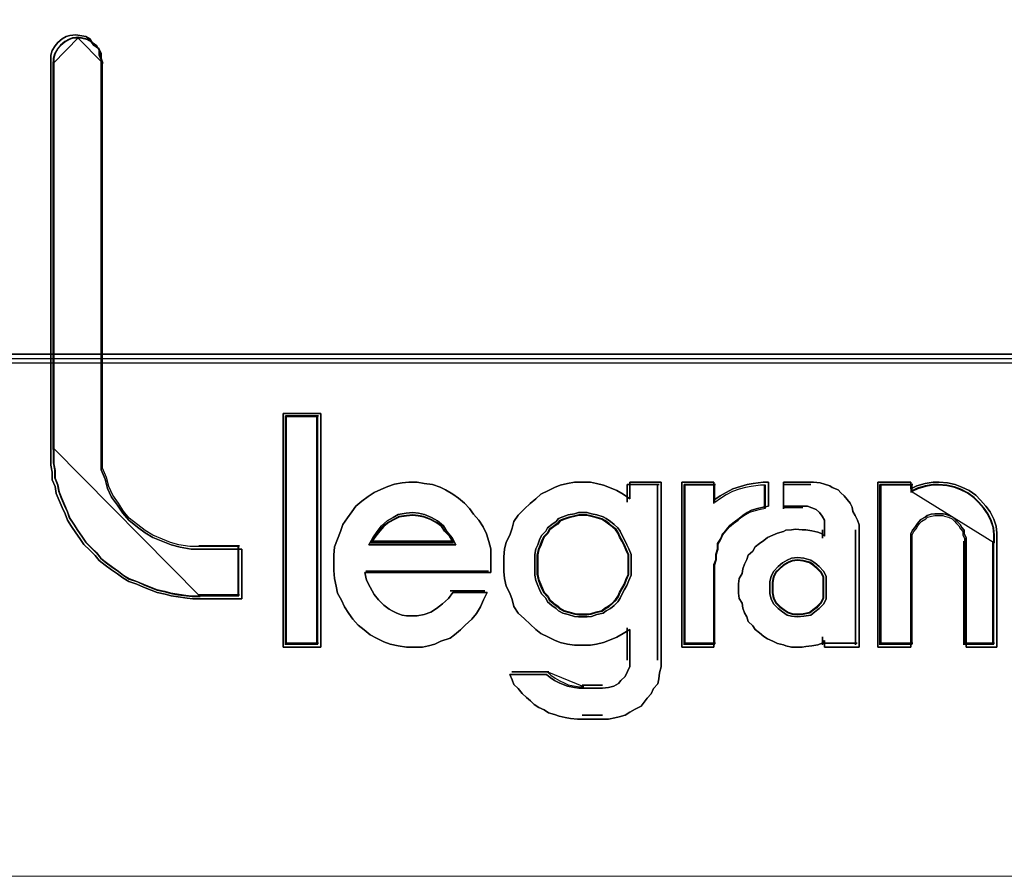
# Model space of a CAD drawing. Header units: millimetres. Extents: x -1290 to 1795, y -4192 to -1311.
# Tile 387 of 656: x 1438.1 to 1440.12, y -3659.39 to -3657.64. Entities that reach past the tile are written whole.
import ezdxf

# ---------------------------------------------------------------- set-up
doc = ezdxf.new("R2010")
doc.units = ezdxf.units.MM
doc.layers.add('30', color=7, linetype='Continuous')
doc.layers.add('45', color=7, linetype='Continuous')
doc.layers.add('Aparatura', color=7, linetype='Continuous', lineweight=13)

# ---------------------------------------------------------------- blocks, each defined once
blk = doc.blocks.new('*F192')
at = {"layer": '45', "color": 7}
for points in [[(388.983401, -139.004293), (389.031638, -139.039733), (389.055757, -139.086986), (389.055757, -139.134239), (389.073845, -139.181493), (389.073845, -143.174393), (389.073845, -143.274806), (389.073845, -143.375219), (389.116053, -143.469726), (389.140171, -143.564232), (389.182378, -143.652832), (389.242675, -143.735525), (389.296941, -143.818219), (389.357237, -143.889098), (389.447682, -143.959978), (389.526067, -144.019045), (389.604452, -144.066298), (389.706955, -144.107645), (389.79137, -144.143085), (389.881814, -144.166711), (389.996377, -144.184431), (390.09888, -144.184431), (390.514923, -144.184431), (390.514923, -144.692404), (390.09888, -144.692404), (390.014465, -144.692404), (389.954169, -144.686497), (389.863725, -144.674684), (389.79137, -144.662871), (389.731073, -144.645151), (389.646659, -144.627431), (389.586363, -144.603804), (389.507978, -144.574271), (389.441652, -144.544737), (389.357237, -144.515204), (389.296941, -144.479764), (389.242675, -144.438418), (389.182378, -144.397071), (389.116053, -144.349818), (389.055757, -144.302564), (389.013549, -144.249405), (388.959283, -144.196245), (388.898987, -144.137178), (388.856779, -144.078112), (388.814572, -144.019045), (388.772365, -143.954072), (388.730157, -143.889098), (388.706039, -143.824125), (388.675891, -143.759152), (388.645743, -143.688272), (388.615595, -143.617392), (388.603535, -143.546512), (388.573387, -143.475632), (388.573387, -143.398846), (388.561328, -143.327966), (388.561328, -143.251179), (388.561328, -143.174393), (388.561328, -139.181493), (388.561328, -139.134239), (388.573387, -139.086986), (388.603535, -139.039733), (388.633684, -139.004293), (388.675891, -138.968853), (388.718098, -138.945226), (388.754276, -138.933413), (388.814572, -138.927506), (388.856779, -138.933413), (388.917075, -138.945226), (388.959283, -138.968853), (388.983401, -139.004293)], [(389.362875, -143.867333), (389.304457, -143.797226), (389.251882, -143.715434), (389.193465, -143.633642), (389.152573, -143.546008), (389.129206, -143.452532), (389.088314, -143.359056), (389.088314, -143.259737), (389.088314, -143.160418), (389.088314, -139.211041), (389.070789, -139.164302), (389.070789, -139.117564), (389.047422, -139.070826), (389.000689, -139.035772), (388.977322, -139.000719), (388.93643, -138.97735), (388.878013, -138.965665), (388.837121, -138.959823), (388.778704, -138.965665), (388.743654, -138.97735), (388.702762, -139.000719), (388.66187, -139.035772), (388.632661, -139.070826), (388.603453, -139.117564), (388.591769, -139.164302), (388.591769, -139.211041), (388.591769, -143.160418), (388.591769, -143.236368), (388.591769, -143.312317), (388.603453, -143.382425), (388.603453, -143.458374), (388.632661, -143.528482), (388.644344, -143.598589), (388.673553, -143.668696), (388.702762, -143.738803), (388.73197, -143.803068), (388.755337, -143.867333), (388.796229, -143.931598), (388.837121, -143.995863), (388.878013, -144.054286), (388.918905, -144.112709), (388.977322, -144.171132), (389.029897, -144.223712), (389.070789, -144.276293), (389.129206, -144.323031), (389.193465, -144.369769), (389.251882, -144.410665), (389.304457, -144.451561), (389.362875, -144.486615), (389.444658, -144.515826), (389.508917, -144.545037), (389.584859, -144.574249), (389.643277, -144.597618), (389.72506, -144.615145), (389.783477, -144.632671), (389.853578, -144.644356), (389.941204, -144.656041), (389.999621, -144.661883), (390.081405, -144.661883), (390.484482, -144.661883), (390.484482, -144.159447), (390.081405, -144.159447), (389.982096, -144.159447), (389.871103, -144.14192), (389.783477, -144.118551), (389.701694, -144.083498), (389.602385, -144.042602), (389.526442, -143.995863), (389.4505, -143.937441), (389.362875, -143.867333)], [(391.320714, -142.800096), (391.320714, -145.187923), (390.935725, -145.187923), (390.935725, -142.800096), (391.320714, -142.800096)], [(391.320714, -145.187923), (391.320714, -142.800096), (390.935725, -142.800096), (390.935725, -145.187923), (391.320714, -145.187923)], [(391.320714, -142.800096), (390.935725, -142.800096), (390.935725, -145.187923), (391.320714, -145.187923), (391.320714, -142.800096)], [(391.320714, -145.187923), (391.320714, -142.800096), (390.935725, -142.800096), (390.935725, -145.187923), (391.320714, -145.187923)], [(390.959004, -142.823435), (390.959004, -145.164583), (390.959004, -142.823435)], [(390.959004, -142.823435), (391.297436, -142.823435), (390.959004, -142.823435)], [(391.290273, -145.157402), (391.290273, -142.832412), (390.966166, -142.832412), (390.966166, -145.157402), (391.290273, -145.157402)], [(391.290273, -142.832412), (390.966166, -142.832412), (390.966166, -145.157402), (391.290273, -145.157402), (391.290273, -142.832412)], [(391.290273, -145.157402), (391.290273, -142.832412), (390.966166, -142.832412), (390.966166, -145.157402), (391.290273, -145.157402)], [(391.279529, -142.823435), (391.279529, -145.164583), (391.279529, -142.823435)], [(392.378769, -143.514209), (392.463852, -143.526338), (392.542858, -143.550594), (392.597554, -143.580915), (392.670482, -143.623364), (392.731255, -143.665814), (392.792029, -143.714327), (392.840648, -143.768905), (392.883189, -143.829547), (392.937885, -143.890188), (392.980427, -143.956894), (393.016891, -144.029665), (393.0412, -144.108499), (393.059432, -144.181269), (393.059432, -144.260103), (393.059432, -144.345002), (393.059432, -144.423836), (391.771035, -144.423836), (391.789267, -144.502671), (391.825731, -144.575441), (391.868272, -144.648211), (391.910814, -144.702789), (391.96551, -144.757366), (392.020206, -144.799815), (392.050593, -144.818008), (392.093134, -144.836201), (392.117443, -144.848329), (392.153908, -144.860457), (392.196449, -144.866521), (392.23899, -144.866521), (392.2633, -144.866521), (392.305841, -144.866521), (392.378769, -144.854393), (392.44562, -144.830136), (392.506394, -144.793751), (392.567167, -144.745238), (392.62794, -144.69066), (392.670482, -144.630018), (393.022968, -144.630018), (392.986504, -144.702789), (392.956117, -144.775559), (392.913576, -144.842265), (392.864957, -144.902906), (392.798106, -144.963548), (392.749487, -145.012062), (392.688714, -145.060575), (392.646173, -145.09696), (392.548935, -145.127281), (392.488162, -145.157602), (392.421311, -145.175795), (392.360537, -145.187923), (392.2633, -145.187923), (392.196449, -145.187923), (392.111366, -145.175795), (392.032361, -145.157602), (391.96551, -145.133345), (391.892582, -145.09696), (391.825731, -145.060575), (391.764957, -145.012062), (391.704184, -144.963548), (391.649488, -144.902906), (391.606946, -144.842265), (391.564405, -144.775559), (391.534018, -144.708853), (391.491477, -144.636083), (391.479322, -144.563312), (391.46109, -144.484478), (391.455013, -144.405644), (391.455013, -144.326809), (391.455013, -144.247975), (391.46109, -144.163077), (391.491477, -144.084242), (391.521864, -144.005408), (391.546173, -143.932638), (391.594792, -143.865932), (391.637333, -143.80529), (391.679875, -143.744648), (391.740648, -143.696135), (391.807499, -143.647621), (391.868272, -143.605172), (391.935123, -143.574851), (392.008051, -143.54453), (392.074902, -143.520273), (392.153908, -143.508145), (392.220758, -143.502081), (392.305841, -143.502081), (392.378769, -143.514209)], [(392.378769, -143.514209), (392.305841, -143.502081), (392.220758, -143.502081), (392.153908, -143.508145), (392.074902, -143.520273), (392.008051, -143.54453), (391.935123, -143.574851), (391.868272, -143.605172), (391.807499, -143.647621), (391.740648, -143.696135), (391.679875, -143.744648), (391.637333, -143.80529), (391.594792, -143.865932), (391.546173, -143.932638), (391.521864, -144.005408), (391.491477, -144.084242), (391.46109, -144.163077), (391.455013, -144.247975), (391.455013, -144.326809), (391.455013, -144.405644), (391.46109, -144.484478), (391.479322, -144.563312), (391.491477, -144.636083), (391.534018, -144.708853), (391.564405, -144.775559), (391.606946, -144.842265), (391.649488, -144.902906), (391.704184, -144.963548), (391.764957, -145.012062), (391.825731, -145.060575), (391.892582, -145.09696), (391.96551, -145.133345), (392.032361, -145.157602), (392.111366, -145.175795), (392.196449, -145.187923), (392.2633, -145.187923), (392.360537, -145.187923), (392.421311, -145.175795), (392.488162, -145.157602), (392.548935, -145.127281), (392.646173, -145.09696), (392.688714, -145.060575), (392.749487, -145.012062), (392.798106, -144.963548), (392.864957, -144.902906), (392.913576, -144.842265), (392.956117, -144.775559), (392.986504, -144.702789), (393.022968, -144.630018), (392.670482, -144.630018), (392.62794, -144.69066), (392.567167, -144.745238), (392.506394, -144.793751), (392.44562, -144.830136), (392.378769, -144.854393), (392.305841, -144.866521), (392.2633, -144.866521), (392.23899, -144.866521), (392.196449, -144.866521), (392.153908, -144.860457), (392.117443, -144.848329), (392.093134, -144.836201), (392.050593, -144.818008), (392.020206, -144.799815), (391.96551, -144.757366), (391.910814, -144.702789), (391.868272, -144.648211), (391.825731, -144.575441), (391.789267, -144.502671), (391.771035, -144.423836), (393.059432, -144.423836), (393.059432, -144.345002), (393.059432, -144.260103), (393.059432, -144.181269), (393.0412, -144.108499), (393.016891, -144.029665), (392.980427, -143.956894), (392.937885, -143.890188), (392.883189, -143.829547), (392.840648, -143.768905), (392.792029, -143.714327), (392.731255, -143.665814), (392.670482, -143.623364), (392.597554, -143.580915), (392.542858, -143.550594), (392.463852, -143.526338), (392.378769, -143.514209)], [(392.220758, -143.502081), (392.153908, -143.508145), (392.074902, -143.520273), (392.008051, -143.54453), (391.935123, -143.574851), (391.868272, -143.605172), (391.807499, -143.647621), (391.740648, -143.696135), (391.679875, -143.744648), (391.637333, -143.80529), (391.594792, -143.865932), (391.546173, -143.932638), (391.521864, -144.005408), (391.491477, -144.084242), (391.46109, -144.163077), (391.455013, -144.247975), (391.455013, -144.326809), (391.455013, -144.405644), (391.46109, -144.484478), (391.479322, -144.563312), (391.491477, -144.636083), (391.534018, -144.708853), (391.564405, -144.775559), (391.606946, -144.842265), (391.649488, -144.902906), (391.704184, -144.963548), (391.764957, -145.012062), (391.825731, -145.060575), (391.892582, -145.09696), (391.96551, -145.133345), (392.032361, -145.157602), (392.111366, -145.175795), (392.196449, -145.187923), (392.2633, -145.187923), (392.360537, -145.187923), (392.421311, -145.175795), (392.488162, -145.157602), (392.548935, -145.127281), (392.646173, -145.09696), (392.688714, -145.060575), (392.749487, -145.012062), (392.798106, -144.963548), (392.864957, -144.902906), (392.913576, -144.842265), (392.956117, -144.775559), (392.986504, -144.702789), (393.022968, -144.630018), (392.670482, -144.630018), (392.62794, -144.69066), (392.567167, -144.745238), (392.506394, -144.793751), (392.44562, -144.830136), (392.378769, -144.854393), (392.305841, -144.866521), (392.2633, -144.866521), (392.23899, -144.866521), (392.196449, -144.866521), (392.153908, -144.860457), (392.117443, -144.848329), (392.093134, -144.836201), (392.050593, -144.818008), (392.020206, -144.799815), (391.96551, -144.757366), (391.910814, -144.702789), (391.868272, -144.648211), (391.825731, -144.575441), (391.789267, -144.502671), (391.771035, -144.423836), (393.059432, -144.423836), (393.059432, -144.345002), (393.059432, -144.260103), (393.059432, -144.181269), (393.0412, -144.108499), (393.016891, -144.029665), (392.980427, -143.956894), (392.937885, -143.890188), (392.883189, -143.829547), (392.840648, -143.768905), (392.792029, -143.714327), (392.731255, -143.665814), (392.670482, -143.623364), (392.597554, -143.580915), (392.542858, -143.550594), (392.463852, -143.526338), (392.378769, -143.514209), (392.305841, -143.502081), (392.220758, -143.502081)], [(391.910814, -144.702789), (391.868272, -144.648211), (391.825731, -144.575441), (391.789267, -144.502671), (391.771035, -144.423836), (393.059432, -144.423836), (393.059432, -144.345002), (393.059432, -144.260103), (393.059432, -144.181269), (393.0412, -144.108499), (393.016891, -144.029665), (392.980427, -143.956894), (392.937885, -143.890188), (392.883189, -143.829547), (392.840648, -143.768905), (392.792029, -143.714327), (392.731255, -143.665814), (392.670482, -143.623364), (392.597554, -143.580915), (392.542858, -143.550594), (392.463852, -143.526338), (392.378769, -143.514209), (392.305841, -143.502081), (392.220758, -143.502081), (392.153908, -143.508145), (392.074902, -143.520273), (392.008051, -143.54453), (391.935123, -143.574851), (391.868272, -143.605172), (391.807499, -143.647621), (391.740648, -143.696135), (391.679875, -143.744648), (391.637333, -143.80529), (391.594792, -143.865932), (391.546173, -143.932638), (391.521864, -144.005408), (391.491477, -144.084242), (391.46109, -144.163077), (391.455013, -144.247975), (391.455013, -144.326809), (391.455013, -144.405644), (391.46109, -144.484478), (391.479322, -144.563312), (391.491477, -144.636083), (391.534018, -144.708853), (391.564405, -144.775559), (391.606946, -144.842265), (391.649488, -144.902906), (391.704184, -144.963548), (391.764957, -145.012062), (391.825731, -145.060575), (391.892582, -145.09696), (391.96551, -145.133345), (392.032361, -145.157602), (392.111366, -145.175795), (392.196449, -145.187923), (392.2633, -145.187923), (392.360537, -145.187923), (392.421311, -145.175795), (392.488162, -145.157602), (392.548935, -145.127281), (392.646173, -145.09696), (392.688714, -145.060575), (392.749487, -145.012062), (392.798106, -144.963548), (392.864957, -144.902906), (392.913576, -144.842265), (392.956117, -144.775559), (392.986504, -144.702789), (393.022968, -144.630018), (392.670482, -144.630018), (392.62794, -144.69066), (392.567167, -144.745238), (392.506394, -144.793751), (392.44562, -144.830136), (392.378769, -144.854393), (392.305841, -144.866521), (392.2633, -144.866521), (392.23899, -144.866521), (392.196449, -144.866521), (392.153908, -144.860457), (392.117443, -144.848329), (392.093134, -144.836201), (392.050593, -144.818008), (392.020206, -144.799815), (391.96551, -144.757366), (391.910814, -144.702789)], [(393.710079, -145.528357), (393.758676, -145.552336), (393.801199, -145.570321), (393.843722, -145.588306), (393.916618, -145.600296), (393.959141, -145.60629), (394.001663, -145.60629), (394.202128, -145.60629), (394.262875, -145.600296), (394.317547, -145.588306), (394.366144, -145.558331), (394.390443, -145.528357), (394.432966, -145.486392), (394.457265, -145.438433), (394.481563, -145.384479), (394.481563, -145.330525), (394.481563, -145.006801), (394.414742, -145.048765), (394.34792, -145.084734), (394.275024, -145.114709), (394.214277, -145.138688), (394.141381, -145.156673), (394.080634, -145.168663), (394.001663, -145.168663), (393.916618, -145.168663), (393.843722, -145.156673), (393.770825, -145.138688), (393.710079, -145.114709), (393.649332, -145.084734), (393.570361, -145.048765), (393.521763, -145.006801), (393.461017, -144.952846), (393.406344, -144.898892), (393.339523, -144.838943), (393.297, -144.772999), (393.278776, -144.701061), (393.254477, -144.635117), (393.218029, -144.563178), (393.199805, -144.485244), (393.193731, -144.413306), (393.193731, -144.335372), (393.193731, -144.263433), (393.199805, -144.185499), (393.218029, -144.113561), (393.254477, -144.041622), (393.278776, -143.969683), (393.297, -143.903739), (393.339523, -143.837795), (393.406344, -143.771851), (393.461017, -143.717897), (393.521763, -143.669938), (393.570361, -143.621979), (393.649332, -143.586009), (393.710079, -143.556035), (393.770825, -143.532055), (393.843722, -143.514071), (393.916618, -143.502081), (394.001663, -143.502081), (394.080634, -143.502081), (394.141381, -143.514071), (394.214277, -143.532055), (394.275024, -143.556035), (394.34792, -143.586009), (394.414742, -143.621979), (394.481563, -143.669938), (394.481563, -143.502081), (394.803522, -143.502081), (394.803522, -145.330525), (394.803522, -145.390474), (394.785298, -145.450423), (394.779223, -145.510372), (394.767074, -145.564326), (394.724551, -145.612285), (394.700252, -145.666239), (394.657729, -145.708204), (394.627356, -145.750168), (394.596982, -145.792132), (394.536236, -145.822107), (394.481563, -145.852081), (394.432966, -145.882056), (394.372219, -145.900041), (394.329696, -145.91203), (394.262875, -145.92402), (394.202128, -145.92402), (394.001663, -145.92402), (393.946991, -145.92402), (393.874095, -145.918025), (393.819423, -145.906035), (393.758676, -145.894046), (393.710079, -145.876061), (393.649332, -145.858076), (393.606809, -145.828102), (393.552137, -145.804122), (393.503539, -145.774148), (393.467091, -145.738178), (393.424568, -145.702209), (393.382046, -145.660245), (393.339523, -145.612285), (393.297, -145.570321), (393.278776, -145.522362), (393.254477, -145.468408), (393.631108, -145.468408), (393.667556, -145.498382), (393.710079, -145.528357)], [(394.803522, -145.330525), (394.803522, -143.502081), (394.481563, -143.502081), (394.481563, -143.669938), (394.414742, -143.621979), (394.34792, -143.586009), (394.275024, -143.556035), (394.214277, -143.532055), (394.141381, -143.514071), (394.080634, -143.502081), (394.001663, -143.502081), (393.916618, -143.502081), (393.843722, -143.514071), (393.770825, -143.532055), (393.710079, -143.556035), (393.649332, -143.586009), (393.570361, -143.621979), (393.521763, -143.669938), (393.461017, -143.717897), (393.406344, -143.771851), (393.339523, -143.837795), (393.297, -143.903739), (393.278776, -143.969683), (393.254477, -144.041622), (393.218029, -144.113561), (393.199805, -144.185499), (393.193731, -144.263433), (393.193731, -144.335372), (393.193731, -144.413306), (393.199805, -144.485244), (393.218029, -144.563178), (393.254477, -144.635117), (393.278776, -144.701061), (393.297, -144.772999), (393.339523, -144.838943), (393.406344, -144.898892), (393.461017, -144.952846), (393.521763, -145.006801), (393.570361, -145.048765), (393.649332, -145.084734), (393.710079, -145.114709), (393.770825, -145.138688), (393.843722, -145.156673), (393.916618, -145.168663), (394.001663, -145.168663), (394.080634, -145.168663), (394.141381, -145.156673), (394.214277, -145.138688), (394.275024, -145.114709), (394.34792, -145.084734), (394.414742, -145.048765), (394.481563, -145.006801), (394.481563, -145.330525), (394.481563, -145.384479), (394.457265, -145.438433), (394.432966, -145.486392), (394.390443, -145.528357), (394.366144, -145.558331), (394.317547, -145.588306), (394.262875, -145.600296), (394.202128, -145.60629), (394.001663, -145.60629), (393.959141, -145.60629), (393.916618, -145.600296), (393.843722, -145.588306), (393.801199, -145.570321), (393.758676, -145.552336), (393.710079, -145.528357), (393.667556, -145.498382), (393.631108, -145.468408), (393.254477, -145.468408), (393.278776, -145.522362), (393.297, -145.570321), (393.339523, -145.612285), (393.382046, -145.660245), (393.424568, -145.702209), (393.467091, -145.738178), (393.503539, -145.774148), (393.552137, -145.804122), (393.606809, -145.828102), (393.649332, -145.858076), (393.710079, -145.876061), (393.758676, -145.894046), (393.819423, -145.906035), (393.874095, -145.918025), (393.946991, -145.92402), (394.001663, -145.92402), (394.202128, -145.92402), (394.262875, -145.92402), (394.329696, -145.91203), (394.372219, -145.900041), (394.432966, -145.882056), (394.481563, -145.852081), (394.536236, -145.822107), (394.596982, -145.792132), (394.627356, -145.750168), (394.657729, -145.708204), (394.700252, -145.666239), (394.724551, -145.612285), (394.767074, -145.564326), (394.779223, -145.510372), (394.785298, -145.450423), (394.803522, -145.390474), (394.803522, -145.330525)], [(394.454346, -143.525421), (394.454346, -143.704956), (394.454346, -143.525421)], [(394.454346, -143.525421), (394.780243, -143.525421), (394.454346, -143.525421)], [(394.764127, -143.525421), (394.764127, -145.322575), (394.764127, -143.525421)], [(395.014818, -143.502081), (395.341706, -143.502081), (395.341706, -143.684006), (395.404569, -143.641557), (395.467432, -143.605172), (395.536582, -143.568787), (395.612018, -143.54453), (395.681167, -143.526338), (395.74403, -143.514209), (395.844611, -143.502081), (395.901188, -143.502081), (395.901188, -143.744648), (395.844611, -143.756776), (395.788034, -143.768905), (395.725171, -143.787097), (395.681167, -143.811354), (395.637163, -143.841675), (395.599445, -143.871996), (395.549154, -143.908381), (395.50515, -143.944766), (395.467432, -143.987215), (395.429715, -144.029665), (395.410856, -144.078178), (395.379424, -144.126691), (395.379424, -144.181269), (395.360565, -144.235847), (395.360565, -144.290424), (395.341706, -144.345002), (395.341706, -145.187923), (395.014818, -145.187923), (395.014818, -143.502081)], [(395.599445, -143.871996), (395.637163, -143.841675), (395.681167, -143.811354), (395.725171, -143.787097), (395.788034, -143.768905), (395.844611, -143.756776), (395.901188, -143.744648), (395.901188, -143.502081), (395.844611, -143.502081), (395.74403, -143.514209), (395.681167, -143.526338), (395.612018, -143.54453), (395.536582, -143.568787), (395.467432, -143.605172), (395.404569, -143.641557), (395.341706, -143.684006), (395.341706, -143.502081), (395.014818, -143.502081), (395.014818, -145.187923), (395.341706, -145.187923), (395.341706, -144.345002), (395.360565, -144.290424), (395.360565, -144.235847), (395.379424, -144.181269), (395.379424, -144.126691), (395.410856, -144.078178), (395.429715, -144.029665), (395.467432, -143.987215), (395.50515, -143.944766), (395.549154, -143.908381), (395.599445, -143.871996)], [(395.038096, -143.525421), (395.038096, -145.164583), (395.038096, -143.525421)], [(395.038096, -143.525421), (395.358622, -143.525421), (395.038096, -143.525421)], [(395.58973, -143.889123), (395.624857, -143.8599), (395.665839, -143.830677), (395.70682, -143.807298), (395.765366, -143.789765), (395.818056, -143.778075), (395.870747, -143.766386), (395.870747, -143.532602), (395.818056, -143.532602), (395.724384, -143.544291), (395.665839, -143.55598), (395.601439, -143.573514), (395.531185, -143.596893), (395.466785, -143.63196), (395.408239, -143.667028), (395.349694, -143.70794), (395.349694, -143.532602), (395.045259, -143.532602), (395.045259, -145.157402), (395.349694, -145.157402), (395.349694, -144.345002), (395.367258, -144.2924), (395.367258, -144.239799), (395.384821, -144.187198), (395.384821, -144.134596), (395.414094, -144.087839), (395.431658, -144.041083), (395.466785, -144.00017), (395.501912, -143.959258), (395.542894, -143.92419), (395.58973, -143.889123)], [(395.340716, -143.525421), (395.340716, -143.717524), (395.340716, -143.525421)], [(396.828743, -143.981151), (396.828743, -145.187923), (396.472217, -145.187923), (396.472217, -145.121217), (396.447629, -145.145474), (396.4046, -145.163666), (396.34313, -145.175795), (396.28166, -145.181859), (396.244778, -145.187923), (396.177161, -145.187923), (396.134132, -145.187923), (396.078809, -145.175795), (396.054221, -145.163666), (395.992751, -145.151538), (395.943575, -145.127281), (395.888253, -145.103024), (395.851371, -145.078768), (395.808342, -145.042383), (395.765313, -145.005998), (395.740725, -144.969612), (395.691549, -144.927163), (395.679255, -144.87865), (395.654667, -144.836201), (395.636226, -144.787687), (395.630079, -144.739174), (395.599344, -144.69066), (395.593197, -144.636083), (395.593197, -144.587569), (395.593197, -144.539056), (395.599344, -144.484478), (395.630079, -144.435965), (395.636226, -144.387451), (395.654667, -144.338938), (395.679255, -144.290424), (395.691549, -144.247975), (395.740725, -144.205526), (395.765313, -144.163077), (395.808342, -144.126691), (395.851371, -144.096371), (395.888253, -144.06605), (395.943575, -144.041793), (395.992751, -144.0236), (396.054221, -144.005408), (396.078809, -143.993279), (396.134132, -143.987215), (396.177161, -143.981151), (396.244778, -143.987215), (396.28166, -143.987215), (396.34313, -143.999344), (396.4046, -144.011472), (396.447629, -144.029665), (396.472217, -144.053921), (396.472217, -143.981151), (396.472217, -143.938702), (396.472217, -143.890188), (396.447629, -143.847739), (396.423041, -143.811354), (396.386159, -143.781033), (396.34313, -143.762841), (396.300101, -143.744648), (396.244778, -143.744648), (396.054221, -143.744648), (396.054221, -143.502081), (396.330836, -143.502081), (396.361571, -143.502081), (396.429188, -143.508145), (396.472217, -143.520273), (396.52754, -143.538466), (396.552128, -143.556659), (396.613598, -143.580915), (396.638186, -143.611236), (396.675068, -143.641557), (396.705803, -143.677942), (396.736538, -143.714327), (396.754979, -143.756776), (396.761126, -143.799226), (396.785714, -143.841675), (396.810302, -143.890188), (396.828743, -143.938702), (396.828743, -143.981151)], [(396.638186, -143.611236), (396.613598, -143.580915), (396.552128, -143.556659), (396.52754, -143.538466), (396.472217, -143.520273), (396.429188, -143.508145), (396.361571, -143.502081), (396.330836, -143.502081), (396.054221, -143.502081), (396.054221, -143.744648), (396.244778, -143.744648), (396.300101, -143.744648), (396.34313, -143.762841), (396.386159, -143.781033), (396.423041, -143.811354), (396.447629, -143.847739), (396.472217, -143.890188), (396.472217, -143.938702), (396.472217, -143.981151), (396.472217, -144.053921), (396.447629, -144.029665), (396.4046, -144.011472), (396.34313, -143.999344), (396.28166, -143.987215), (396.244778, -143.987215), (396.177161, -143.981151), (396.134132, -143.987215), (396.078809, -143.993279), (396.054221, -144.005408), (395.992751, -144.0236), (395.943575, -144.041793), (395.888253, -144.06605), (395.851371, -144.096371), (395.808342, -144.126691), (395.765313, -144.163077), (395.740725, -144.205526), (395.691549, -144.247975), (395.679255, -144.290424), (395.654667, -144.338938), (395.636226, -144.387451), (395.630079, -144.435965), (395.599344, -144.484478), (395.593197, -144.539056), (395.593197, -144.587569), (395.593197, -144.636083), (395.599344, -144.69066), (395.630079, -144.739174), (395.636226, -144.787687), (395.654667, -144.836201), (395.679255, -144.87865), (395.691549, -144.927163), (395.740725, -144.969612), (395.765313, -145.005998), (395.808342, -145.042383), (395.851371, -145.078768), (395.888253, -145.103024), (395.943575, -145.127281), (395.992751, -145.151538), (396.054221, -145.163666), (396.078809, -145.175795), (396.134132, -145.187923), (396.177161, -145.187923), (396.244778, -145.187923), (396.28166, -145.181859), (396.34313, -145.175795), (396.4046, -145.163666), (396.447629, -145.145474), (396.472217, -145.121217), (396.472217, -145.187923), (396.828743, -145.187923), (396.828743, -143.981151), (396.828743, -143.938702), (396.810302, -143.890188), (396.785714, -143.841675), (396.761126, -143.799226), (396.754979, -143.756776), (396.736538, -143.714327), (396.705803, -143.677942), (396.675068, -143.641557), (396.638186, -143.611236)], [(395.860003, -143.525421), (395.860003, -143.774975), (395.860003, -143.525421)], [(396.053393, -143.525421), (396.053393, -143.774975), (396.053393, -143.525421)], [(396.332734, -143.525421), (396.053393, -143.525421), (396.332734, -143.525421)], [(397.354994, -143.568787), (397.416491, -143.538466), (397.502587, -143.514209), (397.582533, -143.502081), (397.64403, -143.502081), (397.730125, -143.508145), (397.810071, -143.526338), (397.877718, -143.550594), (397.951514, -143.586979), (398.019161, -143.635493), (398.068359, -143.684006), (398.123706, -143.744648), (398.166754, -143.80529), (398.203652, -143.87806), (398.228251, -143.95083), (398.2344, -144.0236), (398.2344, -144.102435), (398.2344, -145.187923), (397.920766, -145.187923), (397.920766, -144.102435), (397.920766, -144.06605), (397.902317, -144.029665), (397.902317, -143.993279), (397.877718, -143.962959), (397.859269, -143.932638), (397.83467, -143.908381), (397.810071, -143.884124), (397.785473, -143.859868), (397.748574, -143.841675), (397.705527, -143.829547), (397.687077, -143.823482), (397.63788, -143.823482), (397.600982, -143.823482), (397.564084, -143.829547), (397.521036, -143.841675), (397.502587, -143.859868), (397.459539, -143.884124), (397.43494, -143.908381), (397.416491, -143.932638), (397.398042, -143.962959), (397.373443, -143.993279), (397.354994, -144.029665), (397.354994, -144.06605), (397.354994, -144.102435), (397.354994, -145.187923), (397.016761, -145.187923), (397.016761, -143.502081), (397.354994, -143.502081), (397.354994, -143.568787)], [(398.166754, -143.80529), (398.123706, -143.744648), (398.068359, -143.684006), (398.019161, -143.635493), (397.951514, -143.586979), (397.877718, -143.550594), (397.810071, -143.526338), (397.730125, -143.508145), (397.64403, -143.502081), (397.582533, -143.502081), (397.502587, -143.514209), (397.416491, -143.538466), (397.354994, -143.568787), (397.354994, -143.502081), (397.016761, -143.502081), (397.016761, -145.187923), (397.354994, -145.187923), (397.354994, -144.102435), (397.354994, -144.06605), (397.354994, -144.029665), (397.373443, -143.993279), (397.398042, -143.962959), (397.416491, -143.932638), (397.43494, -143.908381), (397.459539, -143.884124), (397.502587, -143.859868), (397.521036, -143.841675), (397.564084, -143.829547), (397.600982, -143.823482), (397.63788, -143.823482), (397.687077, -143.823482), (397.705527, -143.829547), (397.748574, -143.841675), (397.785473, -143.859868), (397.810071, -143.884124), (397.83467, -143.908381), (397.859269, -143.932638), (397.877718, -143.962959), (397.902317, -143.993279), (397.902317, -144.029665), (397.920766, -144.06605), (397.920766, -144.102435), (397.920766, -145.187923), (398.2344, -145.187923), (398.2344, -144.102435), (398.2344, -144.0236), (398.228251, -143.95083), (398.203652, -143.87806), (398.166754, -143.80529)], [(397.040039, -143.525421), (397.040039, -145.164583), (397.040039, -143.525421)], [(397.040039, -143.525421), (397.376681, -143.525421), (397.040039, -143.525421)], [(398.139695, -143.824832), (398.0988, -143.766386), (398.04622, -143.70794), (397.999482, -143.661183), (397.935218, -143.614426), (397.865111, -143.579359), (397.800847, -143.55598), (397.724898, -143.538447), (397.643107, -143.532602), (397.584685, -143.532602), (397.508736, -143.544291), (397.426945, -143.56767), (397.368523, -143.596893), (397.368523, -143.532602), (397.047202, -143.532602), (397.047202, -145.157402), (397.368523, -145.157402), (397.368523, -144.111218), (397.368523, -144.07615), (397.368523, -144.041083), (397.38605, -144.006015), (397.409419, -143.976792), (397.426945, -143.947569), (397.444472, -143.92419), (397.467841, -143.900812), (397.508736, -143.877434), (397.526263, -143.8599), (397.567158, -143.848211), (397.602212, -143.842366), (397.637265, -143.842366), (397.684003, -143.842366), (397.701529, -143.848211), (397.742425, -143.8599), (397.777478, -143.877434), (397.800847, -143.900812), (397.824216, -143.92419), (397.847584, -143.947569), (397.865111, -143.976792), (397.88848, -144.006015), (397.88848, -144.041083), (397.906007, -144.07615), (397.906007, -144.111218), (397.906007, -145.157402), (398.203959, -145.157402), (398.203959, -144.111218), (398.203959, -144.035238), (398.198117, -143.965103), (398.174748, -143.894967), (398.139695, -143.824832)], [(398.211122, -144.119684), (398.211122, -144.04165), (398.205174, -143.969618), (398.181382, -143.897586), (398.145694, -143.825554), (398.104059, -143.765527), (398.050527, -143.705501), (398.002944, -143.657479), (397.937516, -143.609458), (397.866141, -143.573442), (397.800713, -143.549431), (397.72339, -143.531423), (397.640119, -143.525421), (397.580639, -143.525421), (397.503316, -143.537426), (397.420044, -143.561437), (397.360565, -143.59145), (398.211122, -144.119684)], [(397.360565, -143.525421), (397.360565, -143.606212), (397.360565, -143.525421)], [(396.053393, -143.758817), (396.250364, -143.758817), (396.053393, -143.758817)], [(392.703093, -144.143024), (392.665414, -144.070819), (392.608895, -144.005835), (392.577496, -143.948071), (392.514697, -143.897528), (392.451898, -143.861426), (392.38282, -143.832544), (392.320021, -143.818103), (392.263502, -143.810883), (392.194424, -143.818103), (392.112785, -143.832544), (392.062546, -143.861426), (391.999748, -143.897528), (391.943229, -143.948071), (391.89927, -144.005835), (391.855311, -144.070819), (391.811351, -144.143024), (392.703093, -144.143024)], [(392.263502, -143.810883), (392.320021, -143.818103), (392.38282, -143.832544), (392.451898, -143.861426), (392.514697, -143.897528), (392.577496, -143.948071), (392.608895, -144.005835), (392.665414, -144.070819), (392.703093, -144.143024), (391.811351, -144.143024), (391.855311, -144.070819), (391.89927, -144.005835), (391.943229, -143.948071), (391.999748, -143.897528), (392.062546, -143.861426), (392.112785, -143.832544), (392.194424, -143.818103), (392.263502, -143.810883)], [(392.263502, -143.810883), (392.320021, -143.818103), (392.38282, -143.832544), (392.451898, -143.861426), (392.514697, -143.897528), (392.577496, -143.948071), (392.608895, -144.005835), (392.665414, -144.070819), (392.703093, -144.143024), (391.811351, -144.143024), (391.855311, -144.070819), (391.89927, -144.005835), (391.943229, -143.948071), (391.999748, -143.897528), (392.062546, -143.861426), (392.112785, -143.832544), (392.194424, -143.818103), (392.263502, -143.810883)], [(392.703093, -144.143024), (391.811351, -144.143024), (391.855311, -144.070819), (391.89927, -144.005835), (391.943229, -143.948071), (391.999748, -143.897528), (392.062546, -143.861426), (392.112785, -143.832544), (392.194424, -143.818103), (392.263502, -143.810883), (392.320021, -143.818103), (392.38282, -143.832544), (392.451898, -143.861426), (392.514697, -143.897528), (392.577496, -143.948071), (392.608895, -144.005835), (392.665414, -144.070819), (392.703093, -144.143024)], [(392.679815, -144.119684), (392.644103, -144.057627), (392.590535, -144.001776), (392.560775, -143.952131), (392.501255, -143.908691), (392.441735, -143.877662), (392.376263, -143.852839), (392.316742, -143.840428), (392.263174, -143.834222), (392.197702, -143.840428), (392.120326, -143.852839), (392.07271, -143.877662), (392.01319, -143.908691), (391.959622, -143.952131), (391.917958, -144.001776), (391.876294, -144.057627), (391.83463, -144.119684), (392.679815, -144.119684)], [(392.672652, -144.112503), (392.637546, -144.053568), (392.584885, -144.000527), (392.55563, -143.953379), (392.497119, -143.912125), (392.438607, -143.882658), (392.374245, -143.859084), (392.315734, -143.847297), (392.263074, -143.841404), (392.198711, -143.847297), (392.122647, -143.859084), (392.075837, -143.882658), (392.017326, -143.912125), (391.964666, -143.953379), (391.923708, -144.000527), (391.88275, -144.053568), (391.841792, -144.112503), (392.672652, -144.112503)], [(394.49553, -144.345002), (394.49553, -144.289106), (394.49553, -144.23942), (394.470552, -144.183524), (394.451818, -144.140049), (394.42684, -144.090364), (394.401862, -144.046889), (394.383128, -144.003414), (394.358149, -143.96615), (394.320682, -143.935096), (394.283214, -143.904043), (394.239502, -143.87299), (394.208279, -143.854357), (394.145833, -143.835725), (394.089632, -143.823304), (394.04592, -143.810883), (394.002207, -143.810883), (393.958495, -143.810883), (393.914783, -143.823304), (393.852337, -143.835725), (393.796136, -143.854357), (393.752424, -143.87299), (393.727445, -143.904043), (393.683733, -143.935096), (393.640021, -143.96615), (393.621287, -144.003414), (393.577575, -144.046889), (393.558841, -144.090364), (393.540107, -144.140049), (393.521373, -144.183524), (393.508884, -144.23942), (393.508884, -144.289106), (393.508884, -144.345002), (393.508884, -144.400898), (393.508884, -144.450584), (393.521373, -144.50648), (393.540107, -144.556165), (393.558841, -144.59964), (393.577575, -144.643115), (393.621287, -144.68659), (393.640021, -144.723854), (393.683733, -144.761118), (393.727445, -144.792172), (393.752424, -144.817014), (393.796136, -144.841857), (393.852337, -144.854278), (393.914783, -144.872911), (393.958495, -144.879121), (394.002207, -144.879121), (394.04592, -144.879121), (394.089632, -144.872911), (394.145833, -144.854278), (394.208279, -144.841857), (394.239502, -144.817014), (394.283214, -144.792172), (394.320682, -144.761118), (394.358149, -144.723854), (394.383128, -144.68659), (394.401862, -144.643115), (394.42684, -144.59964), (394.451818, -144.556165), (394.470552, -144.50648), (394.49553, -144.450584), (394.49553, -144.400898), (394.49553, -144.345002)], [(394.002207, -143.810883), (394.04592, -143.810883), (394.089632, -143.823304), (394.145833, -143.835725), (394.208279, -143.854357), (394.239502, -143.87299), (394.283214, -143.904043), (394.320682, -143.935096), (394.358149, -143.96615), (394.383128, -144.003414), (394.401862, -144.046889), (394.42684, -144.090364), (394.451818, -144.140049), (394.470552, -144.183524), (394.49553, -144.23942), (394.49553, -144.289106), (394.49553, -144.345002), (394.49553, -144.400898), (394.49553, -144.450584), (394.470552, -144.50648), (394.451818, -144.556165), (394.42684, -144.59964), (394.401862, -144.643115), (394.383128, -144.68659), (394.358149, -144.723854), (394.320682, -144.761118), (394.283214, -144.792172), (394.239502, -144.817014), (394.208279, -144.841857), (394.145833, -144.854278), (394.089632, -144.872911), (394.04592, -144.879121), (394.002207, -144.879121), (393.958495, -144.879121), (393.914783, -144.872911), (393.852337, -144.854278), (393.796136, -144.841857), (393.752424, -144.817014), (393.727445, -144.792172), (393.683733, -144.761118), (393.640021, -144.723854), (393.621287, -144.68659), (393.577575, -144.643115), (393.558841, -144.59964), (393.540107, -144.556165), (393.521373, -144.50648), (393.508884, -144.450584), (393.508884, -144.400898), (393.508884, -144.345002), (393.508884, -144.289106), (393.508884, -144.23942), (393.521373, -144.183524), (393.540107, -144.140049), (393.558841, -144.090364), (393.577575, -144.046889), (393.621287, -144.003414), (393.640021, -143.96615), (393.683733, -143.935096), (393.727445, -143.904043), (393.752424, -143.87299), (393.796136, -143.854357), (393.852337, -143.835725), (393.914783, -143.823304), (393.958495, -143.810883), (394.002207, -143.810883)], [(394.470552, -144.183524), (394.49553, -144.23942), (394.49553, -144.289106), (394.49553, -144.345002), (394.49553, -144.400898), (394.49553, -144.450584), (394.470552, -144.50648), (394.451818, -144.556165), (394.42684, -144.59964), (394.401862, -144.643115), (394.383128, -144.68659), (394.358149, -144.723854), (394.320682, -144.761118), (394.283214, -144.792172), (394.239502, -144.817014), (394.208279, -144.841857), (394.145833, -144.854278), (394.089632, -144.872911), (394.04592, -144.879121), (394.002207, -144.879121), (393.958495, -144.879121), (393.914783, -144.872911), (393.852337, -144.854278), (393.796136, -144.841857), (393.752424, -144.817014), (393.727445, -144.792172), (393.683733, -144.761118), (393.640021, -144.723854), (393.621287, -144.68659), (393.577575, -144.643115), (393.558841, -144.59964), (393.540107, -144.556165), (393.521373, -144.50648), (393.508884, -144.450584), (393.508884, -144.400898), (393.508884, -144.345002), (393.508884, -144.289106), (393.508884, -144.23942), (393.521373, -144.183524), (393.540107, -144.140049), (393.558841, -144.090364), (393.577575, -144.046889), (393.621287, -144.003414), (393.640021, -143.96615), (393.683733, -143.935096), (393.727445, -143.904043), (393.752424, -143.87299), (393.796136, -143.854357), (393.852337, -143.835725), (393.914783, -143.823304), (393.958495, -143.810883), (394.002207, -143.810883), (394.04592, -143.810883), (394.089632, -143.823304), (394.145833, -143.835725), (394.208279, -143.854357), (394.239502, -143.87299), (394.283214, -143.904043), (394.320682, -143.935096), (394.358149, -143.96615), (394.383128, -144.003414), (394.401862, -144.046889), (394.42684, -144.090364), (394.451818, -144.140049), (394.470552, -144.183524)], [(394.002207, -144.855782), (394.043857, -144.855782), (394.085506, -144.849842), (394.139056, -144.832024), (394.198555, -144.820146), (394.228305, -144.796389), (394.269954, -144.772631), (394.305654, -144.742935), (394.341354, -144.707299), (394.365153, -144.671663), (394.383003, -144.630088), (394.406803, -144.588513), (394.430603, -144.546938), (394.448452, -144.499424), (394.472252, -144.44597), (394.472252, -144.398456), (394.472252, -144.345002), (394.472252, -144.291548), (394.472252, -144.244034), (394.448452, -144.19058), (394.430603, -144.149005), (394.406803, -144.101491), (394.383003, -144.059916), (394.365153, -144.018341), (394.341354, -143.982705), (394.305654, -143.953008), (394.269954, -143.923312), (394.228305, -143.893615), (394.198555, -143.875797), (394.139056, -143.857979), (394.085506, -143.846101), (394.043857, -143.834222), (394.002207, -143.834222), (393.960558, -143.834222), (393.918908, -143.846101), (393.859409, -143.857979), (393.80586, -143.875797), (393.76421, -143.893615), (393.74041, -143.923312), (393.698761, -143.953008), (393.657111, -143.982705), (393.639261, -144.018341), (393.597612, -144.059916), (393.579762, -144.101491), (393.561912, -144.149005), (393.544063, -144.19058), (393.532163, -144.244034), (393.532163, -144.291548), (393.532163, -144.345002), (393.532163, -144.398456), (393.532163, -144.44597), (393.544063, -144.499424), (393.561912, -144.546938), (393.579762, -144.588513), (393.597612, -144.630088), (393.639261, -144.671663), (393.657111, -144.707299), (393.698761, -144.742935), (393.74041, -144.772631), (393.76421, -144.796389), (393.80586, -144.820146), (393.859409, -144.832024), (393.918908, -144.849842), (393.960558, -144.855782), (394.002207, -144.855782)], [(394.463299, -144.345002), (394.463299, -144.2923), (394.463299, -144.245453), (394.439952, -144.192751), (394.422443, -144.151761), (394.399096, -144.104914), (394.37575, -144.063924), (394.35824, -144.022933), (394.334894, -143.987799), (394.299874, -143.95852), (394.264854, -143.929241), (394.223998, -143.899962), (394.194815, -143.882394), (394.136449, -143.864827), (394.08392, -143.853115), (394.043064, -143.841404), (394.002207, -143.841404), (393.961351, -143.841404), (393.920495, -143.853115), (393.862129, -143.864827), (393.8096, -143.882394), (393.768743, -143.899962), (393.745397, -143.929241), (393.704541, -143.95852), (393.663685, -143.987799), (393.646175, -144.022933), (393.605319, -144.063924), (393.587809, -144.104914), (393.570299, -144.151761), (393.552789, -144.192751), (393.541116, -144.245453), (393.541116, -144.2923), (393.541116, -144.345002), (393.541116, -144.397704), (393.541116, -144.44455), (393.552789, -144.497253), (393.570299, -144.544099), (393.587809, -144.585089), (393.605319, -144.62608), (393.646175, -144.667071), (393.663685, -144.702205), (393.704541, -144.73734), (393.745397, -144.766619), (393.768743, -144.790042), (393.8096, -144.813465), (393.862129, -144.825177), (393.920495, -144.842744), (393.961351, -144.8486), (394.002207, -144.8486), (394.043064, -144.8486), (394.08392, -144.842744), (394.136449, -144.825177), (394.194815, -144.813465), (394.223998, -144.790042), (394.264854, -144.766619), (394.299874, -144.73734), (394.334894, -144.702205), (394.35824, -144.667071), (394.37575, -144.62608), (394.399096, -144.585089), (394.422443, -144.544099), (394.439952, -144.497253), (394.463299, -144.44455), (394.463299, -144.397704), (394.463299, -144.345002)], [(396.450916, -143.986828), (396.450916, -144.073005), (396.450916, -143.986828)], [(396.789349, -143.986828), (396.789349, -145.164583), (396.789349, -143.986828)], [(391.83463, -144.103526), (392.679815, -144.103526), (391.83463, -144.103526)], [(397.360565, -144.103526), (397.360565, -145.164583), (397.360565, -144.103526)], [(397.897759, -144.103526), (397.897759, -145.164583), (397.897759, -144.103526)], [(398.195006, -144.103526), (398.195006, -145.164583), (398.195006, -144.103526)], [(396.490311, -144.578968), (396.490311, -144.520242), (396.490311, -144.461517), (396.464102, -144.409316), (396.418237, -144.363641), (396.372372, -144.32449), (396.333059, -144.29839), (396.260986, -144.278815), (396.195464, -144.27229), (396.136495, -144.278815), (396.09063, -144.29839), (396.044765, -144.32449), (395.9989, -144.363641), (395.953035, -144.409316), (395.926827, -144.461517), (395.913722, -144.520242), (395.913722, -144.578968), (395.913722, -144.637694), (395.926827, -144.696419), (395.953035, -144.74862), (395.9989, -144.794295), (396.044765, -144.826921), (396.09063, -144.859546), (396.136495, -144.872596), (396.195464, -144.879121), (396.260986, -144.872596), (396.333059, -144.859546), (396.372372, -144.826921), (396.418237, -144.794295), (396.464102, -144.74862), (396.490311, -144.696419), (396.490311, -144.637694), (396.490311, -144.578968)], [(396.195464, -144.27229), (396.260986, -144.278815), (396.333059, -144.29839), (396.372372, -144.32449), (396.418237, -144.363641), (396.464102, -144.409316), (396.490311, -144.461517), (396.490311, -144.520242), (396.490311, -144.578968), (396.490311, -144.637694), (396.490311, -144.696419), (396.464102, -144.74862), (396.418237, -144.794295), (396.372372, -144.826921), (396.333059, -144.859546), (396.260986, -144.872596), (396.195464, -144.879121), (396.136495, -144.872596), (396.09063, -144.859546), (396.044765, -144.826921), (395.9989, -144.794295), (395.953035, -144.74862), (395.926827, -144.696419), (395.913722, -144.637694), (395.913722, -144.578968), (395.913722, -144.520242), (395.926827, -144.461517), (395.953035, -144.409316), (395.9989, -144.363641), (396.044765, -144.32449), (396.09063, -144.29839), (396.136495, -144.278815), (396.195464, -144.27229)], [(396.490311, -144.461517), (396.490311, -144.520242), (396.490311, -144.578968), (396.490311, -144.637694), (396.490311, -144.696419), (396.464102, -144.74862), (396.418237, -144.794295), (396.372372, -144.826921), (396.333059, -144.859546), (396.260986, -144.872596), (396.195464, -144.879121), (396.136495, -144.872596), (396.09063, -144.859546), (396.044765, -144.826921), (395.9989, -144.794295), (395.953035, -144.74862), (395.926827, -144.696419), (395.913722, -144.637694), (395.913722, -144.578968), (395.913722, -144.520242), (395.926827, -144.461517), (395.953035, -144.409316), (395.9989, -144.363641), (396.044765, -144.32449), (396.09063, -144.29839), (396.136495, -144.278815), (396.195464, -144.27229), (396.260986, -144.278815), (396.333059, -144.29839), (396.372372, -144.32449), (396.418237, -144.363641), (396.464102, -144.409316), (396.490311, -144.461517)], [(395.340716, -144.336923), (395.340716, -145.164583), (395.340716, -144.336923)], [(396.467032, -144.578717), (396.467032, -144.524509), (396.467032, -144.470301), (396.44294, -144.422115), (396.400778, -144.379954), (396.358617, -144.343815), (396.322478, -144.319722), (396.256224, -144.301653), (396.195993, -144.29563), (396.141786, -144.301653), (396.099624, -144.319722), (396.057463, -144.343815), (396.015301, -144.379954), (395.973139, -144.422115), (395.949047, -144.470301), (395.937001, -144.524509), (395.937001, -144.578717), (395.937001, -144.632925), (395.949047, -144.687134), (395.973139, -144.735319), (396.015301, -144.777481), (396.057463, -144.807596), (396.099624, -144.837712), (396.141786, -144.849758), (396.195993, -144.855782), (396.256224, -144.849758), (396.322478, -144.837712), (396.358617, -144.807596), (396.400778, -144.777481), (396.44294, -144.735319), (396.467032, -144.687134), (396.467032, -144.632925), (396.467032, -144.578717)], [(396.45987, -144.57864), (396.45987, -144.525822), (396.45987, -144.473003), (396.436428, -144.426054), (396.395406, -144.384973), (396.354384, -144.349761), (396.319223, -144.326286), (396.254759, -144.30868), (396.196156, -144.302811), (396.143414, -144.30868), (396.102391, -144.326286), (396.061369, -144.349761), (396.020347, -144.384973), (395.979325, -144.426054), (395.955884, -144.473003), (395.944163, -144.525822), (395.944163, -144.57864), (395.944163, -144.631458), (395.955884, -144.684276), (395.979325, -144.731226), (396.020347, -144.772307), (396.061369, -144.801651), (396.102391, -144.830994), (396.143414, -144.842731), (396.196156, -144.8486), (396.254759, -144.842731), (396.319223, -144.830994), (396.354384, -144.801651), (396.395406, -144.772307), (396.436428, -144.731226), (396.45987, -144.684276), (396.45987, -144.631458), (396.45987, -144.57864)], [(391.782701, -144.412328), (393.036154, -144.412328), (391.782701, -144.412328)], [(392.645793, -144.611613), (393.000341, -144.611613), (392.645793, -144.611613)], [(394.454346, -144.990433), (394.454346, -145.322575), (394.454346, -144.990433)], [(396.450916, -145.083792), (396.450916, -145.164583), (396.450916, -145.083792)], [(390.959004, -145.148425), (391.297436, -145.148425), (390.959004, -145.148425)], [(395.038096, -145.148425), (395.358622, -145.148425), (395.038096, -145.148425)], [(396.450916, -145.148425), (396.805464, -145.148425), (396.450916, -145.148425)], [(397.040039, -145.148425), (397.376681, -145.148425), (397.040039, -145.148425)], [(397.897759, -145.148425), (398.211122, -145.148425), (397.897759, -145.148425)], [(393.2761, -145.441069), (393.653927, -145.441069), (393.2761, -145.441069)], [(393.637811, -145.441069), (393.674446, -145.473853), (393.717186, -145.506638), (393.766033, -145.532866), (393.808774, -145.552537), (393.851514, -145.572208), (393.924784, -145.585322), (393.967525, -145.591879), (394.010265, -145.591879), (393.637811, -145.441069)], [(393.994149, -145.57572), (394.203655, -145.57572), (393.994149, -145.57572)], [(394.203655, -145.884522), (393.994149, -145.884522), (394.203655, -145.884522)]]:
    blk.add_lwpolyline(points, close=True, dxfattribs=at)
at = {"layer": '45', "color": 1}
for points in [[(389.357237, -143.889098), (389.296941, -143.818219), (389.242675, -143.735525), (389.182378, -143.652832), (389.140171, -143.564232), (389.116053, -143.469726), (389.073845, -143.375219), (389.073845, -143.274806), (389.073845, -143.174393), (389.073845, -139.181493), (389.055757, -139.134239), (389.055757, -139.086986), (389.031638, -139.039733), (388.983401, -139.004293), (388.959283, -138.968853), (388.917075, -138.945226), (388.856779, -138.933413), (388.814572, -138.927506), (388.754276, -138.933413), (388.718098, -138.945226), (388.675891, -138.968853), (388.633684, -139.004293), (388.603535, -139.039733), (388.573387, -139.086986), (388.561328, -139.134239), (388.561328, -139.181493), (388.561328, -143.174393), (388.561328, -143.251179), (388.561328, -143.327966), (388.573387, -143.398846), (388.573387, -143.475632), (388.603535, -143.546512), (388.615595, -143.617392), (388.645743, -143.688272), (388.675891, -143.759152), (388.706039, -143.824125), (388.730157, -143.889098), (388.772365, -143.954072), (388.814572, -144.019045), (388.856779, -144.078112), (388.898987, -144.137178), (388.959283, -144.196245), (389.013549, -144.249405), (389.055757, -144.302564), (389.116053, -144.349818), (389.182378, -144.397071), (389.242675, -144.438418), (389.296941, -144.479764), (389.357237, -144.515204), (389.441652, -144.544737), (389.507978, -144.574271), (389.586363, -144.603804), (389.646659, -144.627431), (389.731073, -144.645151), (389.79137, -144.662871), (389.863725, -144.674684), (389.954169, -144.686497), (390.014465, -144.692404), (390.09888, -144.692404), (390.514923, -144.692404), (390.514923, -144.184431), (390.09888, -144.184431), (389.996377, -144.184431), (389.881814, -144.166711), (389.79137, -144.143085), (389.706955, -144.107645), (389.604452, -144.066298), (389.526067, -144.019045), (389.447682, -143.959978), (389.357237, -143.889098)], [(388.846041, -138.950846), (388.783795, -138.957109), (388.746447, -138.969635), (388.702874, -138.994686), (388.659302, -139.032263), (388.628179, -139.069841), (388.597056, -139.119944), (388.584607, -139.170047), (388.584607, -139.22015), (388.846041, -138.950846)], [(389.096731, -139.22015), (389.078117, -139.170047), (389.078117, -139.119944), (389.053298, -139.069841), (389.003659, -139.032263), (388.97884, -138.994686), (388.935407, -138.969635), (388.873359, -138.957109), (388.829925, -138.950846), (389.096731, -139.22015)], [(388.584607, -139.202196), (388.584607, -143.168144), (388.584607, -139.202196)], [(389.080616, -139.202196), (389.080616, -143.168144), (389.080616, -139.202196)], [(391.320714, -142.800096), (390.935725, -142.800096), (390.935725, -145.187923), (391.320714, -145.187923), (391.320714, -142.800096)], [(391.290273, -142.832412), (390.966166, -142.832412), (390.966166, -145.157402), (391.290273, -145.157402), (391.290273, -142.832412)], [(388.584607, -143.150191), (388.584607, -143.227021), (388.584607, -143.303851), (388.596404, -143.374771), (388.596404, -143.451601), (388.625897, -143.522521), (388.637694, -143.593442), (388.667187, -143.664362), (388.69668, -143.735282), (388.726173, -143.800292), (388.749767, -143.865302), (388.791058, -143.930312), (388.832348, -143.995323), (388.873638, -144.054423), (388.914928, -144.113523), (388.973914, -144.172623), (389.027002, -144.225813), (389.068292, -144.279003), (389.127278, -144.326283), (389.192162, -144.373563), (389.251148, -144.414934), (389.304236, -144.456304), (389.363222, -144.491764), (389.445802, -144.521314), (389.510687, -144.550864), (389.587369, -144.580414), (389.646355, -144.604054), (389.728935, -144.621784), (389.787921, -144.639514), (389.858704, -144.651334), (389.947183, -144.663154), (390.006169, -144.669064), (390.08875, -144.669064), (388.584607, -143.150191)], [(393.059432, -144.423836), (393.059432, -144.345002), (393.059432, -144.260103), (393.059432, -144.181269), (393.0412, -144.108499), (393.016891, -144.029665), (392.980427, -143.956894), (392.937885, -143.890188), (392.883189, -143.829547), (392.840648, -143.768905), (392.792029, -143.714327), (392.731255, -143.665814), (392.670482, -143.623364), (392.597554, -143.580915), (392.542858, -143.550594), (392.463852, -143.526338), (392.378769, -143.514209), (392.305841, -143.502081), (392.220758, -143.502081), (392.153908, -143.508145), (392.074902, -143.520273), (392.008051, -143.54453), (391.935123, -143.574851), (391.868272, -143.605172), (391.807499, -143.647621), (391.740648, -143.696135), (391.679875, -143.744648), (391.637333, -143.80529), (391.594792, -143.865932), (391.546173, -143.932638), (391.521864, -144.005408), (391.491477, -144.084242), (391.46109, -144.163077), (391.455013, -144.247975), (391.455013, -144.326809), (391.455013, -144.405644), (391.46109, -144.484478), (391.479322, -144.563312), (391.491477, -144.636083), (391.534018, -144.708853), (391.564405, -144.775559), (391.606946, -144.842265), (391.649488, -144.902906), (391.704184, -144.963548), (391.764957, -145.012062), (391.825731, -145.060575), (391.892582, -145.09696), (391.96551, -145.133345), (392.032361, -145.157602), (392.111366, -145.175795), (392.196449, -145.187923), (392.2633, -145.187923), (392.360537, -145.187923), (392.421311, -145.175795), (392.488162, -145.157602), (392.548935, -145.127281), (392.646173, -145.09696), (392.688714, -145.060575), (392.749487, -145.012062), (392.798106, -144.963548), (392.864957, -144.902906), (392.913576, -144.842265), (392.956117, -144.775559), (392.986504, -144.702789), (393.022968, -144.630018), (392.670482, -144.630018), (392.62794, -144.69066), (392.567167, -144.745238), (392.506394, -144.793751), (392.44562, -144.830136), (392.378769, -144.854393), (392.305841, -144.866521), (392.2633, -144.866521), (392.23899, -144.866521), (392.196449, -144.866521), (392.153908, -144.860457), (392.117443, -144.848329), (392.093134, -144.836201), (392.050593, -144.818008), (392.020206, -144.799815), (391.96551, -144.757366), (391.910814, -144.702789), (391.868272, -144.648211), (391.825731, -144.575441), (391.789267, -144.502671), (391.771035, -144.423836), (393.059432, -144.423836)], [(392.703093, -144.143024), (391.811351, -144.143024), (391.855311, -144.070819), (391.89927, -144.005835), (391.943229, -143.948071), (391.999748, -143.897528), (392.062546, -143.861426), (392.112785, -143.832544), (392.194424, -143.818103), (392.263502, -143.810883), (392.320021, -143.818103), (392.38282, -143.832544), (392.451898, -143.861426), (392.514697, -143.897528), (392.577496, -143.948071), (392.608895, -144.005835), (392.665414, -144.070819), (392.703093, -144.143024)], [(394.002207, -143.810883), (394.04592, -143.810883), (394.089632, -143.823304), (394.145833, -143.835725), (394.208279, -143.854357), (394.239502, -143.87299), (394.283214, -143.904043), (394.320682, -143.935096), (394.358149, -143.96615), (394.383128, -144.003414), (394.401862, -144.046889), (394.42684, -144.090364), (394.451818, -144.140049), (394.470552, -144.183524), (394.49553, -144.23942), (394.49553, -144.289106), (394.49553, -144.345002), (394.49553, -144.400898), (394.49553, -144.450584), (394.470552, -144.50648), (394.451818, -144.556165), (394.42684, -144.59964), (394.401862, -144.643115), (394.383128, -144.68659), (394.358149, -144.723854), (394.320682, -144.761118), (394.283214, -144.792172), (394.239502, -144.817014), (394.208279, -144.841857), (394.145833, -144.854278), (394.089632, -144.872911), (394.04592, -144.879121), (394.002207, -144.879121), (393.958495, -144.879121), (393.914783, -144.872911), (393.852337, -144.854278), (393.796136, -144.841857), (393.752424, -144.817014), (393.727445, -144.792172), (393.683733, -144.761118), (393.640021, -144.723854), (393.621287, -144.68659), (393.577575, -144.643115), (393.558841, -144.59964), (393.540107, -144.556165), (393.521373, -144.50648), (393.508884, -144.450584), (393.508884, -144.400898), (393.508884, -144.345002), (393.508884, -144.289106), (393.508884, -144.23942), (393.521373, -144.183524), (393.540107, -144.140049), (393.558841, -144.090364), (393.577575, -144.046889), (393.621287, -144.003414), (393.640021, -143.96615), (393.683733, -143.935096), (393.727445, -143.904043), (393.752424, -143.87299), (393.796136, -143.854357), (393.852337, -143.835725), (393.914783, -143.823304), (393.958495, -143.810883), (394.002207, -143.810883)], [(390.072634, -144.150205), (390.491645, -144.150205), (390.072634, -144.150205)], [(390.475529, -144.150205), (390.475529, -144.669064), (390.475529, -144.150205)], [(396.195464, -144.27229), (396.260986, -144.278815), (396.333059, -144.29839), (396.372372, -144.32449), (396.418237, -144.363641), (396.464102, -144.409316), (396.490311, -144.461517), (396.490311, -144.520242), (396.490311, -144.578968), (396.490311, -144.637694), (396.490311, -144.696419), (396.464102, -144.74862), (396.418237, -144.794295), (396.372372, -144.826921), (396.333059, -144.859546), (396.260986, -144.872596), (396.195464, -144.879121), (396.136495, -144.872596), (396.09063, -144.859546), (396.044765, -144.826921), (395.9989, -144.794295), (395.953035, -144.74862), (395.926827, -144.696419), (395.913722, -144.637694), (395.913722, -144.578968), (395.913722, -144.520242), (395.926827, -144.461517), (395.953035, -144.409316), (395.9989, -144.363641), (396.044765, -144.32449), (396.09063, -144.29839), (396.136495, -144.278815), (396.195464, -144.27229)], [(390.072634, -144.652906), (390.491645, -144.652906), (390.072634, -144.652906)]]:
    blk.add_lwpolyline(points, close=True, dxfattribs=at)
blk = doc.blocks.new('*U203')
at = {"layer": '30', "color": 7}
for points in [[(764.797637, -286.545509), (117.203183, -286.545509), (117.203183, -288.04212), (117.203183, -289.621877), (117.203183, -292.157801), (764.797637, -292.157801), (764.797637, -289.621877), (764.797637, -288.04212), (764.797637, -286.545509)], [(764.754661, -286.588598), (117.246158, -286.588598), (117.246158, -288.062228), (117.246158, -289.617727), (117.246158, -292.114713), (764.754661, -292.114713), (764.754661, -289.617727), (764.754661, -288.062228), (764.754661, -286.588598)], [(117.203183, -292.069829), (764.797637, -292.069829), (117.203183, -292.069829)]]:
    blk.add_lwpolyline(points, close=True, dxfattribs=at)

msp = doc.modelspace()

# ---------------------------------------------------------------- linework, layer by layer
at = {"layer": 'Aparatura', "color": 7, "lineweight": 13}
msp.add_lwpolyline([(1542.0388, -3659.3921), (1412.53, -3659.3921), (1412.53, -3650.4182), (1542.0388, -3650.4182), (1542.0388, -3659.3921)], close=True, dxfattribs=at)
msp.add_lwpolyline([(1412.53, -3659.3917), (1542.0388, -3659.3917)], dxfattribs=at)

# ---------------------------------------------------------------- block references
at = {"layer": 'Aparatura', "color": 7, "lineweight": 13, "xscale": 0.2, "yscale": 0.2, "zscale": 0.2}
for name, p in [('*F192', (1360.4545, -3629.8859)), ('*U203', (1388.9844, -3599.9102))]:
    msp.add_blockref(name, p, dxfattribs=at)

doc.saveas('drawing.dxf')
